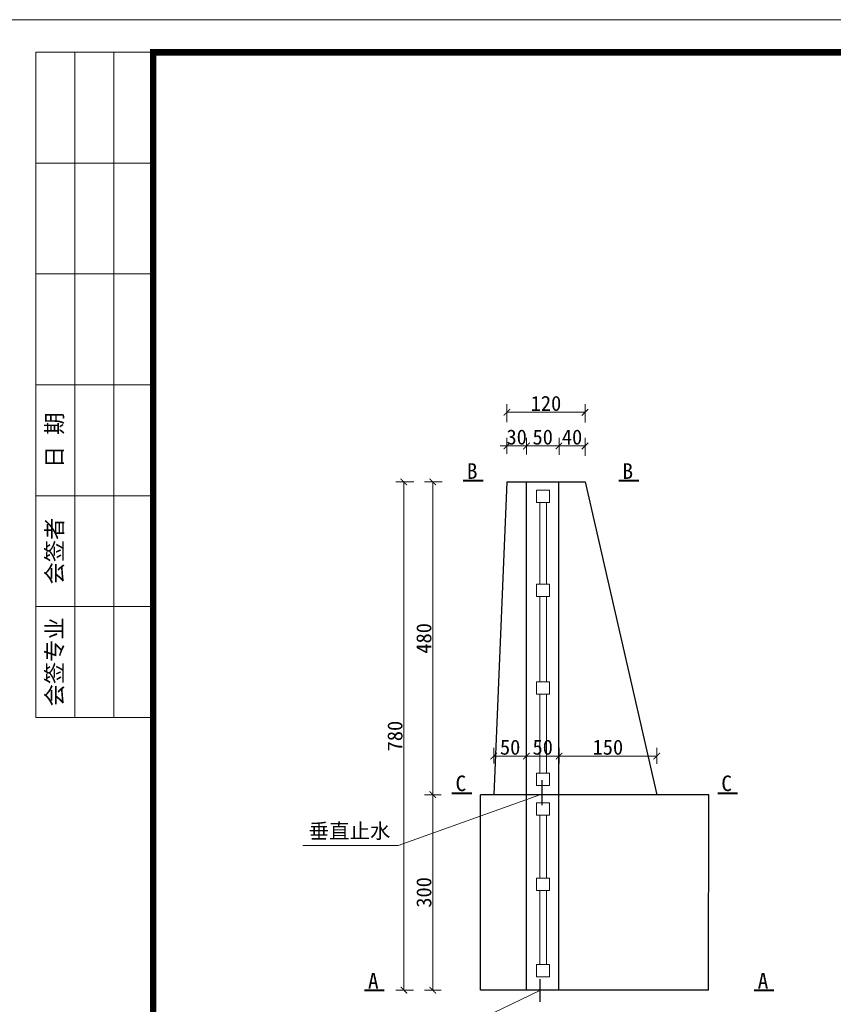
# Model space of a CAD drawing. Extents: x -27255 to 1448651, y 31034 to 8081248.
# Tile 297 of 580: x 584602 to 584727, y 3865071 to 3865222. Entities that reach past the tile are written whole.
import ezdxf

# ---------------------------------------------------------------- set-up
doc = ezdxf.new("R2010")
doc.units = 0
doc.header["$PDMODE"] = 32
doc.header["$PDSIZE"] = 0.2
doc.layers.get('0').update_dxf_attribs({"linetype": 'CONTINUOUS'})
doc.layers.get('Defpoints').update_dxf_attribs({"linetype": 'CONTINUOUS'})
for name, color, linetype, lineweight in [('0.09标注线', 3, 'CONTINUOUS', 9), ('0.13文字', 3, 'CONTINUOUS', 13), ('0.30粗线', 7, 'CONTINUOUS', 30), ('中粗线', 7, 'CONTINUOUS', 25), ('图框', 7, 'CONTINUOUS', 20), ('细实线', 3, 'CONTINUOUS', 20), ('配筋1', 1, 'CONTINUOUS', 50)]:
    doc.layers.add(name, color=color, linetype=linetype, lineweight=lineweight)
doc.layers.add('设计线', color=11, linetype='CONTINUOUS')
doc.styles.add('-仿宋_GB2312', font='FangSong_GB2312.ttf')
doc.styles.add('宋体', font='FangSong_GB2312.ttf')
doc.dimstyles.new('zzzz STANDARD', dxfattribs={"dimtxt": 2.3, "dimasz": 1, "dimexe": 1.25, "dimexo": 1.5, "dimgap": 0.2, "dimtad": 1, "dimdec": 0, "dimlfac": 10, "dimzin": 0, "dimdsep": 46, "dimtxsty": '-仿宋_GB2312', "dimblk": 'ARCHTICK', "dimcen": 0.09, "dimadec": 0, "dimazin": 0, "dimtfac": 1, "dimtdec": 0, "dimtix": 1, "dimtmove": 2, "dimatfit": 3, "dimfxl": 1.7, "dimfxlon": 1, "dimtolj": 1, "dimtzin": 0, "dimlwd": 9, "dimlwe": 9, "dimarcsym": 0})

# ---------------------------------------------------------------- blocks, each defined once
blk = doc.blocks.new('_ARCHTICK')
at = {"color": 0, "linetype": 'ByBlock', "const_width": 0.15}
blk.add_lwpolyline([(-0.5, -0.5), (0.5, 0.5)], dxfattribs=at)
blk = doc.blocks.new('*D2980')
at = {"layer": '0.13文字', "color": 0, "linetype": 'Continuous', "lineweight": 9}
for p, q in [((584676.55, 3865155.33), (584676.55, 3865157.81)), ((584679.56, 3865155.24), (584679.56, 3865157.81)), ((584676.55, 3865156.56), (584675.55, 3865156.56)), ((584676.55, 3865156.56), (584679.56, 3865156.56)), ((584679.56, 3865156.56), (584680.56, 3865156.56))]:
    blk.add_line(p, q, dxfattribs=at)
at = {"layer": 'Defpoints', "color": 0, "linetype": 'Continuous', "lineweight": 13}
for p in [(584679.56, 3865156.56), (584679.56, 3865151.03, 3.8), (584676.55, 3865150.99, 4.41)]:
    blk.add_point(p, dxfattribs=at)
at = {"layer": '0.13文字', "color": 0, "linetype": 'Continuous', "lineweight": 9}
blk.add_blockref('_ARCHTICK', (584676.55, 3865156.56), dxfattribs=at)
at = {"layer": '0.13文字', "color": 0, "linetype": 'Continuous', "lineweight": 9, "rotation": 180}
blk.add_blockref('_ARCHTICK', (584679.56, 3865156.56), dxfattribs=at)
at = {"layer": '0.13文字', "color": 0, "linetype": 'Continuous', "lineweight": 13, "insert": (584678.06, 3865157.91), "char_height": 2.3, "attachment_point": 5, "style": '-仿宋_GB2312'}
blk.add_mtext('\\A1;30', dxfattribs=at)
blk = doc.blocks.new('*D2981')
at = {"layer": '0.13文字', "color": 0, "linetype": 'Continuous', "lineweight": 9}
for p, q in [((584679.56, 3865155.24), (584679.56, 3865157.81)), ((584684.56, 3865155.22), (584684.56, 3865157.81)), ((584679.56, 3865156.56), (584684.56, 3865156.56))]:
    blk.add_line(p, q, dxfattribs=at)
at = {"layer": 'Defpoints', "color": 0, "linetype": 'Continuous', "lineweight": 13}
for p in [(584684.56, 3865156.56), (584679.56, 3865151.03, 3.8), (584684.56, 3865151.03, 3.72)]:
    blk.add_point(p, dxfattribs=at)
at = {"layer": '0.13文字', "color": 0, "linetype": 'Continuous', "lineweight": 9, "rotation": 180}
blk.add_blockref('_ARCHTICK', (584679.56, 3865156.56), dxfattribs=at)
at = {"layer": '0.13文字', "color": 0, "linetype": 'Continuous', "lineweight": 9}
blk.add_blockref('_ARCHTICK', (584684.56, 3865156.56), dxfattribs=at)
at = {"layer": '0.13文字', "color": 0, "linetype": 'Continuous', "lineweight": 13, "insert": (584682.06, 3865157.91), "char_height": 2.3, "attachment_point": 5, "style": '-仿宋_GB2312'}
blk.add_mtext('\\A1;50', dxfattribs=at)
blk = doc.blocks.new('*D2982')
at = {"layer": '0.13文字', "color": 0, "linetype": 'Continuous', "lineweight": 9}
for p, q in [((584684.56, 3865155.22), (584684.56, 3865157.81)), ((584688.56, 3865155.03), (584688.56, 3865157.81)), ((584684.56, 3865156.56), (584688.56, 3865156.56))]:
    blk.add_line(p, q, dxfattribs=at)
at = {"layer": 'Defpoints', "color": 0, "linetype": 'Continuous', "lineweight": 13}
for p in [(584688.56, 3865156.56), (584684.56, 3865151.03, 3.72), (584688.56, 3865151.02, 2.41)]:
    blk.add_point(p, dxfattribs=at)
at = {"layer": '0.13文字', "color": 0, "linetype": 'Continuous', "lineweight": 9, "rotation": 180}
blk.add_blockref('_ARCHTICK', (584684.56, 3865156.56), dxfattribs=at)
at = {"layer": '0.13文字', "color": 0, "linetype": 'Continuous', "lineweight": 9}
blk.add_blockref('_ARCHTICK', (584688.56, 3865156.56), dxfattribs=at)
at = {"layer": '0.13文字', "color": 0, "linetype": 'Continuous', "lineweight": 13, "insert": (584686.56, 3865157.91), "char_height": 2.3, "attachment_point": 5, "style": '-仿宋_GB2312'}
blk.add_mtext('\\A1;40', dxfattribs=at)
blk = doc.blocks.new('*D2983')
at = {"layer": '0.13文字', "color": 0, "linetype": 'Continuous', "lineweight": 9}
for p, q in [((584672.53, 3865068.2), (584672.53, 3865065.78)), ((584679.56, 3865068.25), (584679.56, 3865065.78)), ((584672.53, 3865067.03), (584679.56, 3865067.03))]:
    blk.add_line(p, q, dxfattribs=at)
at = {"layer": 'Defpoints', "color": 0, "linetype": 'Continuous', "lineweight": 13}
for p in [(584672.53, 3865073.04, 5.06), (584679.56, 3865073.03, 4.72), (584679.56, 3865067.03)]:
    blk.add_point(p, dxfattribs=at)
at = {"layer": '0.13文字', "color": 0, "linetype": 'Continuous', "lineweight": 9, "rotation": 180}
blk.add_blockref('_ARCHTICK', (584672.53, 3865067.03), dxfattribs=at)
at = {"layer": '0.13文字', "color": 0, "linetype": 'Continuous', "lineweight": 9}
blk.add_blockref('_ARCHTICK', (584679.56, 3865067.03), dxfattribs=at)
at = {"layer": '0.13文字', "color": 0, "linetype": 'Continuous', "lineweight": 13, "insert": (584676.04, 3865068.38), "char_height": 2.3, "attachment_point": 5, "style": '-仿宋_GB2312'}
blk.add_mtext('\\A1;70', dxfattribs=at)
blk = doc.blocks.new('*D2984')
at = {"layer": '0.13文字', "color": 0, "linetype": 'Continuous', "lineweight": 9}
for p, q in [((584679.56, 3865068.25), (584679.56, 3865065.78)), ((584684.56, 3865068.16), (584684.56, 3865065.78)), ((584679.56, 3865067.03), (584684.56, 3865067.03))]:
    blk.add_line(p, q, dxfattribs=at)
at = {"layer": 'Defpoints', "color": 0, "linetype": 'Continuous', "lineweight": 13}
for p in [(584679.56, 3865073.03, 4.72), (584684.56, 3865073.04, 5.33), (584684.56, 3865067.03)]:
    blk.add_point(p, dxfattribs=at)
at = {"layer": '0.13文字', "color": 0, "linetype": 'Continuous', "lineweight": 9, "rotation": 180}
blk.add_blockref('_ARCHTICK', (584679.56, 3865067.03), dxfattribs=at)
at = {"layer": '0.13文字', "color": 0, "linetype": 'Continuous', "lineweight": 9}
blk.add_blockref('_ARCHTICK', (584684.56, 3865067.03), dxfattribs=at)
at = {"layer": '0.13文字', "color": 0, "linetype": 'Continuous', "lineweight": 13, "insert": (584682.06, 3865068.38), "char_height": 2.3, "attachment_point": 5, "style": '-仿宋_GB2312'}
blk.add_mtext('\\A1;50', dxfattribs=at)
blk = doc.blocks.new('*D2985')
at = {"layer": '0.13文字', "color": 0, "linetype": 'Continuous', "lineweight": 9}
for p, q in [((584672.53, 3865064.08), (584672.53, 3865061.37)), ((584707.53, 3865064.07), (584707.53, 3865061.37)), ((584707.53, 3865062.62), (584672.53, 3865062.62))]:
    blk.add_line(p, q, dxfattribs=at)
at = {"layer": 'Defpoints', "color": 0, "linetype": 'Continuous', "lineweight": 13}
for p in [(584672.53, 3865073.04, 5.06), (584707.53, 3865073.03, 5.15), (584672.53, 3865062.62)]:
    blk.add_point(p, dxfattribs=at)
at = {"layer": '0.13文字', "color": 0, "linetype": 'Continuous', "lineweight": 9, "rotation": 180}
blk.add_blockref('_ARCHTICK', (584672.53, 3865062.62), dxfattribs=at)
at = {"layer": '0.13文字', "color": 0, "linetype": 'Continuous', "lineweight": 9}
blk.add_blockref('_ARCHTICK', (584707.53, 3865062.62), dxfattribs=at)
at = {"layer": '0.13文字', "color": 0, "linetype": 'Continuous', "lineweight": 13, "insert": (584690.03, 3865063.97), "char_height": 2.3, "attachment_point": 5, "style": '-仿宋_GB2312'}
blk.add_mtext('\\A1;350', dxfattribs=at)
blk = doc.blocks.new('*D2988')
at = {"layer": '0.13文字', "color": 0, "linetype": 'Continuous', "lineweight": 9}
for p, q in [((584676.55, 3865160.21), (584676.55, 3865162.98)), ((584676.55, 3865161.73), (584688.56, 3865161.73)), ((584688.56, 3865160.14), (584688.56, 3865162.98))]:
    blk.add_line(p, q, dxfattribs=at)
at = {"layer": 'Defpoints', "color": 0, "linetype": 'Continuous', "lineweight": 13}
for p in [(584688.56, 3865161.73), (584688.56, 3865151.02, 3.41), (584676.55, 3865150.99, 4.41)]:
    blk.add_point(p, dxfattribs=at)
at = {"layer": '0.13文字', "color": 0, "linetype": 'Continuous', "lineweight": 9, "rotation": 180}
blk.add_blockref('_ARCHTICK', (584676.55, 3865161.73), dxfattribs=at)
at = {"layer": '0.13文字', "color": 0, "linetype": 'Continuous', "lineweight": 9}
blk.add_blockref('_ARCHTICK', (584688.56, 3865161.73), dxfattribs=at)
at = {"layer": '0.13文字', "color": 0, "linetype": 'Continuous', "lineweight": 13, "insert": (584682.56, 3865163.08), "char_height": 2.3, "attachment_point": 5, "style": '-仿宋_GB2312'}
blk.add_mtext('\\A1;120', dxfattribs=at)
blk = doc.blocks.new('*D2989')
at = {"layer": '0.13文字', "color": 0, "linetype": 'Continuous', "lineweight": 9}
for p, q in [((584666.61, 3865151.03), (584663.93, 3865151.03)), ((584665.18, 3865151.03), (584665.18, 3865103.04)), ((584666.48, 3865103.04), (584663.93, 3865103.04))]:
    blk.add_line(p, q, dxfattribs=at)
at = {"layer": 'Defpoints', "color": 0, "linetype": 'Continuous', "lineweight": 13}
for p in [(584676.68, 3865151.03, 5.91), (584665.18, 3865103.04), (584672.53, 3865103.04, 5.06)]:
    blk.add_point(p, dxfattribs=at)
at = {"layer": '0.13文字', "color": 0, "linetype": 'Continuous', "lineweight": 9}
for p, rotation in [((584665.18, 3865151.03), 90), ((584665.18, 3865103.04), 270)]:
    blk.add_blockref('_ARCHTICK', p, dxfattribs=dict(at, rotation=rotation))
at = {"layer": '0.13文字', "color": 0, "linetype": 'Continuous', "lineweight": 13, "insert": (584663.83, 3865127.03), "char_height": 2.3, "attachment_point": 5, "rotation": 90, "style": '-仿宋_GB2312'}
blk.add_mtext('\\A1;480', dxfattribs=at)
blk = doc.blocks.new('*D2995')
at = {"layer": '0.13文字', "color": 0, "linetype": 'Continuous', "lineweight": 9}
for p, q in [((584674.56, 3865107.8), (584674.56, 3865110.21)), ((584679.56, 3865107.8), (584679.56, 3865110.21)), ((584674.56, 3865108.96), (584679.56, 3865108.96))]:
    blk.add_line(p, q, dxfattribs=at)
at = {"layer": 'Defpoints', "color": 0, "linetype": 'Continuous', "lineweight": 13}
for p in [(584679.56, 3865108.96), (584674.56, 3865103.04, 5.07), (584679.56, 3865103.04, 5.08)]:
    blk.add_point(p, dxfattribs=at)
at = {"layer": '0.13文字', "color": 0, "linetype": 'Continuous', "lineweight": 9, "rotation": 180}
blk.add_blockref('_ARCHTICK', (584674.56, 3865108.96), dxfattribs=at)
at = {"layer": '0.13文字', "color": 0, "linetype": 'Continuous', "lineweight": 9}
blk.add_blockref('_ARCHTICK', (584679.56, 3865108.96), dxfattribs=at)
at = {"layer": '0.13文字', "color": 0, "linetype": 'Continuous', "lineweight": 13, "insert": (584677.06, 3865110.31), "char_height": 2.3, "attachment_point": 5, "style": '-仿宋_GB2312'}
blk.add_mtext('\\A1;50', dxfattribs=at)
blk = doc.blocks.new('*D2996')
at = {"layer": '0.13文字', "color": 0, "linetype": 'Continuous', "lineweight": 9}
for p, q in [((584679.56, 3865107.8), (584679.56, 3865110.21)), ((584684.56, 3865107.8), (584684.56, 3865110.21)), ((584679.56, 3865108.96), (584684.56, 3865108.96))]:
    blk.add_line(p, q, dxfattribs=at)
at = {"layer": 'Defpoints', "color": 0, "linetype": 'Continuous', "lineweight": 13}
for p in [(584684.56, 3865108.96), (584679.56, 3865103.04, 5.08), (584684.56, 3865103.03, 5.09)]:
    blk.add_point(p, dxfattribs=at)
at = {"layer": '0.13文字', "color": 0, "linetype": 'Continuous', "lineweight": 9, "rotation": 180}
blk.add_blockref('_ARCHTICK', (584679.56, 3865108.96), dxfattribs=at)
at = {"layer": '0.13文字', "color": 0, "linetype": 'Continuous', "lineweight": 9}
blk.add_blockref('_ARCHTICK', (584684.56, 3865108.96), dxfattribs=at)
at = {"layer": '0.13文字', "color": 0, "linetype": 'Continuous', "lineweight": 13, "insert": (584682.06, 3865110.31), "char_height": 2.3, "attachment_point": 5, "style": '-仿宋_GB2312'}
blk.add_mtext('\\A1;50', dxfattribs=at)
blk = doc.blocks.new('*D2997')
at = {"layer": '0.13文字', "color": 0, "linetype": 'Continuous', "lineweight": 9}
for p, q in [((584684.56, 3865107.8), (584684.56, 3865110.21)), ((584699.56, 3865107.76), (584699.56, 3865110.21)), ((584684.56, 3865108.96), (584699.56, 3865108.96))]:
    blk.add_line(p, q, dxfattribs=at)
at = {"layer": 'Defpoints', "color": 0, "linetype": 'Continuous', "lineweight": 13}
for p in [(584699.56, 3865108.96), (584684.56, 3865103.03, 5.09), (584699.56, 3865103.04, 4.79)]:
    blk.add_point(p, dxfattribs=at)
at = {"layer": '0.13文字', "color": 0, "linetype": 'Continuous', "lineweight": 9, "rotation": 180}
blk.add_blockref('_ARCHTICK', (584684.56, 3865108.96), dxfattribs=at)
at = {"layer": '0.13文字', "color": 0, "linetype": 'Continuous', "lineweight": 9}
blk.add_blockref('_ARCHTICK', (584699.56, 3865108.96), dxfattribs=at)
at = {"layer": '0.13文字', "color": 0, "linetype": 'Continuous', "lineweight": 13, "insert": (584692.06, 3865110.31), "char_height": 2.3, "attachment_point": 5, "style": '-仿宋_GB2312'}
blk.add_mtext('\\A1;150', dxfattribs=at)
blk = doc.blocks.new('*D4561')
at = {"layer": '0.13文字', "color": 0, "linetype": 'Continuous', "lineweight": 9}
for p, q in [((584666.48, 3865103.04), (584663.93, 3865103.04)), ((584665.18, 3865103.04), (584665.18, 3865073.04)), ((584666.48, 3865073.04), (584663.93, 3865073.04))]:
    blk.add_line(p, q, dxfattribs=at)
at = {"layer": 'Defpoints', "color": 0, "linetype": 'Continuous', "lineweight": 13}
for p in [(584672.53, 3865103.04, 5.06), (584665.18, 3865073.04), (584672.53, 3865073.04, 5.06)]:
    blk.add_point(p, dxfattribs=at)
at = {"layer": '0.13文字', "color": 0, "linetype": 'Continuous', "lineweight": 9}
for p, rotation in [((584665.18, 3865103.04), 90), ((584665.18, 3865073.04), 270)]:
    blk.add_blockref('_ARCHTICK', p, dxfattribs=dict(at, rotation=rotation))
at = {"layer": '0.13文字', "color": 0, "linetype": 'Continuous', "lineweight": 13, "insert": (584663.83, 3865088.04), "char_height": 2.3, "attachment_point": 5, "rotation": 90, "style": '-仿宋_GB2312'}
blk.add_mtext('\\A1;300', dxfattribs=at)
blk = doc.blocks.new('*D4562')
at = {"layer": '0.13文字', "color": 0, "linetype": 'Continuous', "lineweight": 9}
for p, q in [((584662.28, 3865151.03), (584659.49, 3865151.03)), ((584660.74, 3865073.04), (584660.74, 3865151.03)), ((584662.24, 3865073.04), (584659.49, 3865073.04))]:
    blk.add_line(p, q, dxfattribs=at)
at = {"layer": 'Defpoints', "color": 0, "linetype": 'Continuous', "lineweight": 13}
for p in [(584660.74, 3865151.03), (584676.68, 3865151.03, 5.91), (584672.53, 3865073.04, 5.06)]:
    blk.add_point(p, dxfattribs=at)
at = {"layer": '0.13文字', "color": 0, "linetype": 'Continuous', "lineweight": 9}
for p, rotation in [((584660.74, 3865151.03), 90), ((584660.74, 3865073.04), 270)]:
    blk.add_blockref('_ARCHTICK', p, dxfattribs=dict(at, rotation=rotation))
at = {"layer": '0.13文字', "color": 0, "linetype": 'Continuous', "lineweight": 13, "insert": (584659.39, 3865112.03), "char_height": 2.3, "attachment_point": 5, "rotation": 90, "style": '-仿宋_GB2312'}
blk.add_mtext('\\A1;780', dxfattribs=at)
blk = doc.blocks.new('*D4563')
at = {"layer": '0.13文字', "color": 0, "linetype": 'Continuous', "lineweight": 9}
for p, q in [((584684.56, 3865068.16), (584684.56, 3865065.78)), ((584707.53, 3865068.18), (584707.53, 3865065.78)), ((584684.56, 3865067.03), (584707.53, 3865067.03))]:
    blk.add_line(p, q, dxfattribs=at)
at = {"layer": 'Defpoints', "color": 0, "linetype": 'Continuous', "lineweight": 13}
for p in [(584684.56, 3865073.04, 5.33), (584707.53, 3865073.03, 5.15), (584707.53, 3865067.03)]:
    blk.add_point(p, dxfattribs=at)
at = {"layer": '0.13文字', "color": 0, "linetype": 'Continuous', "lineweight": 9, "rotation": 180}
blk.add_blockref('_ARCHTICK', (584684.56, 3865067.03), dxfattribs=at)
at = {"layer": '0.13文字', "color": 0, "linetype": 'Continuous', "lineweight": 9}
blk.add_blockref('_ARCHTICK', (584707.53, 3865067.03), dxfattribs=at)
at = {"layer": '0.13文字', "color": 0, "linetype": 'Continuous', "lineweight": 13, "insert": (584696.04, 3865068.38), "char_height": 2.3, "attachment_point": 5, "style": '-仿宋_GB2312'}
blk.add_mtext('\\A1;230', dxfattribs=at)
blk = doc.blocks.new('d4trtg')
at = {"lineweight": 0}
blk.add_line((653868.4, 3902577.3), (658071.2, 3902577.3), dxfattribs=at)
for p, q in [((654118.6, 3902527.3), (653938.4, 3902527.3)), ((653938.4, 3902527.3), (653938.4, 3901506.6)), ((653998.5, 3902527.3), (653998.5, 3901506.6)), ((654058.5, 3902527.3), (654058.5, 3901506.6)), ((654118.6, 3902357.2), (653938.4, 3902357.2)), ((654118.6, 3902187.1), (653938.4, 3902187.1)), ((654118.6, 3902017), (653938.4, 3902017)), ((654118.6, 3901846.8), (653938.4, 3901846.8)), ((654118.6, 3901676.7), (653938.4, 3901676.7)), ((654118.6, 3901506.6), (653938.4, 3901506.6))]:
    blk.add_line(p, q)
at = {"lineweight": 0, "const_width": 10}
blk.add_lwpolyline([(654118.6, 3902527.3), (658021.2, 3902527.3), (658021.2, 3899655.4), (654118.6, 3899655.4)], close=True, dxfattribs=at)
at = {"char_height": 25.02, "attachment_point": 5, "rotation": 90, "style": '宋体'}
for s, insert in [('日 期', (653968.5, 3901931.9)), ('会签者', (653968.5, 3901761.8)), ('会签专业', (653968.5, 3901591.7))]:
    blk.add_mtext(s, dxfattribs=dict(at, insert=insert))

msp = doc.modelspace()

# ---------------------------------------------------------------- linework, layer by layer
at = {"layer": '0.09标注线'}
for p, q in [((584659.85885, 3865095.24386, 4.36438), (584681.62145, 3865103.03503, 5.08192)), ((584645.25586, 3865095.24386, 4.36438), (584659.85885, 3865095.24386, 4.36438)), ((584667.70118, 3865066.3184, 4.89661), (584681.61522, 3865072.97193, 5.61414))]:
    msp.add_line(p, q, dxfattribs=at)
at = {"layer": '0.13文字', "linetype": 'Continuous', "lineweight": 13}
msp.add_line((582175.00285, 3865221.97935), (587865.89025, 3865221.97935), dxfattribs=at)
at = {"layer": '0.30粗线'}
msp.add_line((584681.61518, 3865074.74604, 5.60384), (584681.61518, 3865071.26067, 5.60384), dxfattribs=at)
at = {"layer": '中粗线', "color": 7, "lineweight": 30}
for p, q in [((584676.55663, 3865151.03268, 5.92142), (584674.55656, 3865103.03621, 5.06656)), ((584676.55663, 3865151.03268, 5.92142), (584688.55666, 3865151.03263, 4.92264)), ((584679.55651, 3865073.0352, 4.72479), (584679.55663, 3865151.03267, 3.91763)), ((584684.55643, 3865073.03517, 5.3277), (584684.55666, 3865151.03265, 3.91872)), ((584688.55666, 3865151.03265, 3.91872), (584699.55652, 3865103.03875, 4.7857)), ((584681.97655, 3865101.42738, 5.08269), (584681.97655, 3865105.24921, 5.08269)), ((584672.528, 3865073.03655, 5.06217), (584672.53307, 3865103.03655, 5.06217)), ((584707.5343, 3865103.0298, 5.14909), (584672.53307, 3865103.03655, 5.06217)), ((584707.52923, 3865073.0298, 5.14909), (584707.5343, 3865103.0298, 5.14909)), ((584707.52923, 3865073.03064, 5.13822), (584672.528, 3865073.03655, 5.06217))]:
    msp.add_line(p, q, dxfattribs=at)
at = {"layer": '设计线', "linetype": 'Continuous', "lineweight": 13}
for p, q in [((584681.62762, 3865147.87348, 3.15378), (584681.62762, 3865135.37207, 3.15378)), ((584682.6276, 3865135.37207, 3.15378), (584682.6276, 3865147.87348, 3.15378)), ((584681.62762, 3865133.479, 3.15378), (584681.62762, 3865120.37489, 3.15378)), ((584682.6276, 3865120.37489, 3.15378), (584682.6276, 3865133.479, 3.15378)), ((584681.62762, 3865118.48182, 3.15378), (584681.62762, 3865106.3163, 3.15378)), ((584682.6276, 3865106.3163, 3.15378), (584682.6276, 3865118.48182, 3.15378)), ((584681.62762, 3865099.91584, 3.24209), (584681.62762, 3865090.21559, 3.24209)), ((584682.62761, 3865090.21559, 3.24209), (584682.62761, 3865099.91584, 3.24209)), ((584681.62762, 3865088.32252, 3.24209), (584681.62762, 3865076.95678, 3.24209)), ((584682.62761, 3865076.95678, 3.24209), (584682.62761, 3865088.32252, 3.24209))]:
    msp.add_line(p, q, dxfattribs=at)
for points, elevation in [([(584683.09977, 3865147.87348), (584683.09977, 3865149.76655), (584681.09977, 3865149.76655), (584681.09977, 3865147.87348)], 8.04307), ([(584683.09977, 3865147.87348), (584683.09977, 3865149.76655), (584681.09977, 3865149.76655), (584681.09977, 3865147.87348)], 8.04307), ([(584683.09977, 3865133.479), (584683.09977, 3865135.37207), (584681.09977, 3865135.37207), (584681.09977, 3865133.479)], 8.04307), ([(584683.09977, 3865133.479), (584683.09977, 3865135.37207), (584681.09977, 3865135.37207), (584681.09977, 3865133.479)], 8.04307), ([(584683.09977, 3865118.48182), (584683.09977, 3865120.37489), (584681.09977, 3865120.37489), (584681.09977, 3865118.48182)], 8.04307), ([(584683.09977, 3865104.42322), (584683.09977, 3865106.3163), (584681.09977, 3865106.3163), (584681.09977, 3865104.42322)], 8.04307), ([(584683.09977, 3865099.91584), (584683.09977, 3865101.80891), (584681.09977, 3865101.80891), (584681.09977, 3865099.91584)], 8.13139), ([(584683.09977, 3865088.32252), (584683.09977, 3865090.21559), (584681.09977, 3865090.21559), (584681.09977, 3865088.32252)], 8.13139), ([(584683.10666, 3865075.06371), (584683.10666, 3865076.95678), (584681.10666, 3865076.95678), (584681.10666, 3865075.06371)], 5.16648), ([(584683.10666, 3865075.06371), (584683.10666, 3865076.95678), (584681.10666, 3865076.95678), (584681.10666, 3865075.06371)], 5.16648)]:
    msp.add_lwpolyline(points, close=True, dxfattribs=dict(at, elevation=elevation))
at = {"layer": '配筋1', "color": 7, "lineweight": 40}
for p, q in [((584669.86066, 3865151.25377, 1.50882), (584672.90866, 3865151.25377, 1.50882)), ((584693.74709, 3865151.25377, 1.50882), (584696.79509, 3865151.25377, 1.50882)), ((584668.11624, 3865103.29, 5.13006), (584671.16424, 3865103.29, 5.13006)), ((584708.91965, 3865103.29, 5.13006), (584711.96765, 3865103.29, 5.13006)), ((584654.6783, 3865073.01782), (584657.7263, 3865073.01782)), ((584714.50716, 3865073.01782), (584717.55516, 3865073.01782))]:
    msp.add_line(p, q, dxfattribs=at)

# ---------------------------------------------------------------- block references
at = {"layer": '图框', "xscale": 0.09999999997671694, "yscale": 0.1000000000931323, "zscale": 0.1}
msp.add_blockref('d4trtg', (519210.39458, 3474964.24536), dxfattribs=at)

# ---------------------------------------------------------------- texts
at = {"layer": '0.09标注线', "insert": (584658.66797, 3865098.61053, 4.36438), "char_height": 2.296, "width": 15.6807882, "attachment_point": 3, "style": '-仿宋_GB2312'}
msp.add_mtext('垂直止水', dxfattribs=at)
at = {"layer": '细实线', "lineweight": 13, "char_height": 2.4, "width": 14.3182098, "attachment_point": 9, "style": '-仿宋_GB2312'}
for s, insert in [('B', (584672.04792, 3865151.50695, 1.50882)), ('B', (584695.93436, 3865151.50695, 1.50882)), ('C', (584670.30351, 3865103.54318, 5.13006)), ('C', (584711.10692, 3865103.54318, 5.13006)), ('A', (584656.86556, 3865073.271)), ('A', (584716.69443, 3865073.271))]:
    msp.add_mtext(s, dxfattribs=dict(at, insert=insert))

# ---------------------------------------------------------------- dimensions: what is measured, and where the dimension line sits
at = {"layer": '0.13文字', "linetype": 'Continuous', "lineweight": 13}
for base, p1, p2, picture, middle in [((584688.55666, 3865161.72516, 1.50882), (584676.55459, 3865150.98751, 5.92175), (584688.55666, 3865151.0236, 4.92267), '*D2988', (584682.55562, 3865163.07516, 1.50882)), ((584679.55665, 3865156.5597, 1.50882), (584676.55459, 3865150.98751, 5.92175), (584679.55665, 3865151.02637, 5.31266), '*D2980', (584678.05562, 3865157.9097, 1.50882)), ((584684.55669, 3865156.5597, 1.50882), (584679.55665, 3865151.02637, 5.31266), (584684.55669, 3865151.03268, 5.2288), '*D2981', (584682.05667, 3865157.9097, 1.50882)), ((584688.55666, 3865156.5597, 1.50882), (584684.55669, 3865151.03268, 5.2288), (584688.55666, 3865151.01901, 3.91897), '*D2982', (584686.55667, 3865157.9097, 1.50882)), ((584679.55656, 3865108.9597), (584674.55656, 3865103.03621, 5.06656), (584679.55656, 3865103.03537, 5.07743), '*D2995', (584677.05656, 3865110.3097)), ((584684.55652, 3865108.9597), (584679.55656, 3865103.03537, 5.07743), (584684.55652, 3865103.03452, 5.08829), '*D2996', (584682.05654, 3865110.3097)), ((584699.55652, 3865108.9597), (584684.55652, 3865103.03452, 5.08829), (584699.55652, 3865103.03875, 4.7857), '*D2997', (584692.05652, 3865110.3097)), ((584679.55651, 3865067.02893), (584672.528, 3865073.03655, 5.06217), (584679.55651, 3865073.03305, 4.72482), '*D2983', (584676.04226, 3865068.37893)), ((584672.528, 3865062.62228), (584707.52923, 3865073.0298, 5.14909), (584672.528, 3865073.03655, 5.06217), '*D2985', (584690.02862, 3865063.97228)), ((584684.55643, 3865067.02893), (584679.55651, 3865073.03305, 4.72482), (584684.55643, 3865073.03517, 5.3277), '*D2984', (584682.05647, 3865068.37893)), ((584707.52923, 3865067.02893), (584684.55643, 3865073.03517, 5.3277), (584707.52923, 3865073.0298, 5.14909), '*D4563', (584696.04283, 3865068.37893))]:
    dim = msp.add_linear_dim(base=base, p1=p1, p2=p2, dimstyle='zzzz STANDARD', dxfattribs=at)
    dim.commit()
    dim.dimension.update_dxf_attribs({"geometry": picture, "text_midpoint": middle})
for base, p1, p2, picture, middle in [((584660.73715, 3865151.03268), (584672.528, 3865073.03655, 5.06217), (584676.67929, 3865151.03268, 5.91122), '*D4562', (584659.38715, 3865112.03461)), ((584665.1835, 3865103.03655), (584676.67929, 3865151.03268, 5.91122), (584672.53307, 3865103.03655, 5.06217), '*D2989', (584663.8335, 3865127.03461)), ((584665.1835, 3865073.03655), (584672.53307, 3865103.03655, 5.06217), (584672.528, 3865073.03655, 5.06217), '*D4561', (584663.8335, 3865088.03655))]:
    dim = msp.add_linear_dim(base=base, p1=p1, p2=p2, angle=90, dimstyle='zzzz STANDARD', dxfattribs=at)
    dim.commit()
    dim.dimension.update_dxf_attribs({"geometry": picture, "text_midpoint": middle})

doc.saveas('drawing.dxf')
